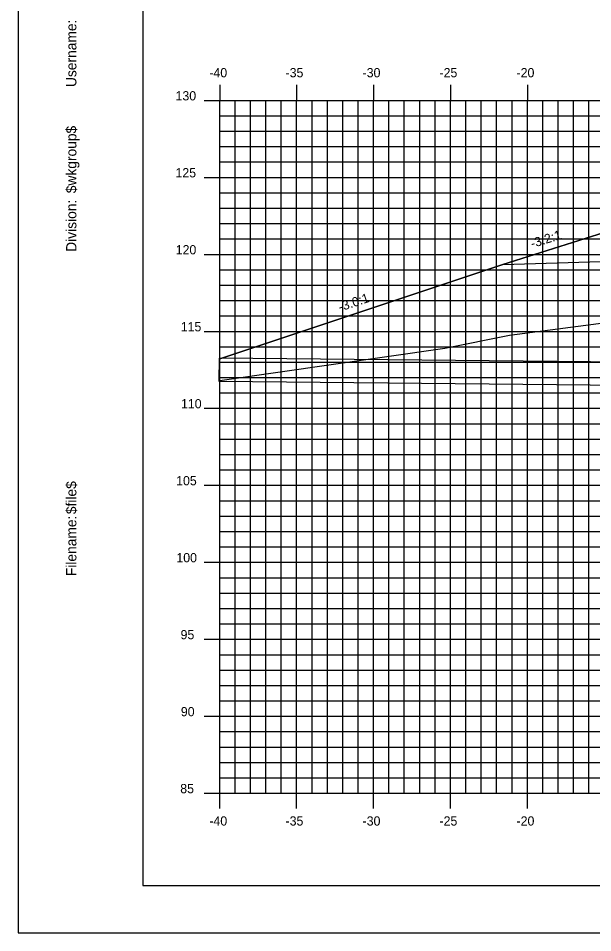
# Model space of a CAD drawing. Extents: x 850598 to 870284, y 366541 to 366651.
# Drawn here: x 861685.6 to 861723, y 366541.2 to 366600.6 of the extents above; entities that cross this region are included whole.
import ezdxf

# ---------------------------------------------------------------- set-up
doc = ezdxf.new("R2010")
doc.units = 0
for name, color, linetype in [('ANNOTATION', 7, 'Continuous'), ('BORDER', 7, 'Continuous'), ('D_Drainage_Culvert', 7, 'Continuous'), ('D_Roadway_Centerline', 7, 'Continuous'), ('D_Roadway_SlopeLines', 7, 'Continuous'), ('D_Roadway_SubGrade', 7, 'Continuous'), ('H_V ANNOTATION', 7, 'Continuous'), ('MAJOR', 7, 'Continuous'), ('MINOR', 7, 'Continuous'), ('PLOT BOUNDARY', 7, 'Continuous'), ('S_Roadway_Centerline', 7, 'Continuous')]:
    doc.layers.add(name, color=color, linetype=linetype)

msp = doc.modelspace()

# ---------------------------------------------------------------- linework, layer by layer
at = {"layer": 'BORDER'}
for p, q in [((861693.724, 366649.225), (861693.724, 366544.225)), ((861693.724, 366544.225), (861853.724, 366544.225))]:
    msp.add_line(p, q, dxfattribs=at)
at = {"layer": 'D_Drainage_Culvert'}
msp.add_lwpolyline([(861698.666, 366576.994), (861788.662, 366576.094), (861788.677, 366577.594), (861698.681, 366578.494)], close=True, dxfattribs=at)
at = {"layer": 'D_Roadway_Centerline'}
msp.add_lwpolyline([(861698.724, 366578.441), (861717.131, 366584.577), (861723.724, 366586.654), (861727.724, 366586.894), (861738.724, 366587.224), (861749.724, 366587.488), (861753.724, 366587.248), (861755.724, 366587.128), (861761.724, 366585.128), (861799.216, 366573.22), (861808.245, 366570.353), (861818.107, 366567.22), (861822.107, 366567.22)], dxfattribs=at)
at = {"layer": 'D_Roadway_SlopeLines'}
msp.add_lwpolyline([(861717.131, 366584.577), (861698.724, 366578.441)], dxfattribs=at)
at = {"layer": 'D_Roadway_SubGrade'}
msp.add_lwpolyline([(861727.724, 366586.394), (861726.724, 366586.334), (861726.724, 366586.584), (861723.724, 366586.404), (861723.724, 366586.654), (861717.131, 366584.577), (861727.724, 366584.894)], close=True, dxfattribs=at)
at = {"layer": 'MAJOR'}
for p, q in [((861698.724, 366596.227), (861698.724, 366595.225)), ((861698.724, 366596.227), (861698.724, 366595.225)), ((861703.724, 366596.227), (861703.724, 366595.225)), ((861703.724, 366596.227), (861703.724, 366595.225)), ((861708.724, 366596.227), (861708.724, 366595.225)), ((861708.724, 366596.227), (861708.724, 366595.225)), ((861713.724, 366596.227), (861713.724, 366595.225)), ((861713.724, 366596.227), (861713.724, 366595.225)), ((861718.724, 366596.227), (861718.724, 366595.225)), ((861718.724, 366596.227), (861718.724, 366595.225)), ((861697.722, 366595.225), (861698.724, 366595.225)), ((861697.722, 366595.225), (861698.724, 366595.225)), ((861698.724, 366595.225), (861838.724, 366595.225)), ((861698.724, 366550.225), (861698.724, 366595.225)), ((861698.724, 366550.225), (861698.724, 366595.225)), ((861698.724, 366595.225), (861838.724, 366595.225)), ((861698.724, 366595.225), (861838.724, 366595.225)), ((861698.724, 366550.225), (861698.724, 366595.225)), ((861698.724, 366550.225), (861698.724, 366595.225)), ((861698.724, 366595.225), (861838.724, 366595.225)), ((861703.724, 366550.225), (861703.724, 366595.225)), ((861703.724, 366550.225), (861703.724, 366595.225)), ((861708.724, 366550.225), (861708.724, 366595.225)), ((861708.724, 366550.225), (861708.724, 366595.225)), ((861713.724, 366550.225), (861713.724, 366595.225)), ((861713.724, 366550.225), (861713.724, 366595.225)), ((861718.724, 366550.225), (861718.724, 366595.225)), ((861718.724, 366550.225), (861718.724, 366595.225)), ((861697.722, 366590.225), (861698.724, 366590.225)), ((861697.722, 366590.225), (861698.724, 366590.225)), ((861698.724, 366590.225), (861838.724, 366590.225)), ((861698.724, 366590.225), (861838.724, 366590.225)), ((861697.722, 366585.225), (861698.724, 366585.225)), ((861697.722, 366585.225), (861698.724, 366585.225)), ((861698.724, 366585.225), (861838.724, 366585.225)), ((861698.724, 366585.225), (861838.724, 366585.225)), ((861697.722, 366580.225), (861698.724, 366580.225)), ((861697.722, 366580.225), (861698.724, 366580.225)), ((861698.724, 366580.225), (861838.724, 366580.225)), ((861698.724, 366580.225), (861838.724, 366580.225)), ((861697.722, 366575.225), (861698.724, 366575.225)), ((861697.722, 366575.225), (861698.724, 366575.225)), ((861698.724, 366575.225), (861838.724, 366575.225)), ((861698.724, 366575.225), (861838.724, 366575.225)), ((861697.722, 366570.225), (861698.724, 366570.225)), ((861697.722, 366570.225), (861698.724, 366570.225)), ((861698.724, 366570.225), (861838.724, 366570.225)), ((861698.724, 366570.225), (861838.724, 366570.225)), ((861697.722, 366565.225), (861698.724, 366565.225)), ((861697.722, 366565.225), (861698.724, 366565.225)), ((861698.724, 366565.225), (861838.724, 366565.225)), ((861698.724, 366565.225), (861838.724, 366565.225)), ((861697.722, 366560.225), (861698.724, 366560.225)), ((861697.722, 366560.225), (861698.724, 366560.225)), ((861698.724, 366560.225), (861838.724, 366560.225)), ((861698.724, 366560.225), (861838.724, 366560.225)), ((861697.722, 366555.225), (861698.724, 366555.225)), ((861697.722, 366555.225), (861698.724, 366555.225)), ((861698.724, 366555.225), (861838.724, 366555.225)), ((861698.724, 366555.225), (861838.724, 366555.225)), ((861697.722, 366550.225), (861698.724, 366550.225)), ((861697.722, 366550.225), (861698.724, 366550.225)), ((861698.724, 366550.225), (861838.724, 366550.225)), ((861698.724, 366550.225), (861838.724, 366550.225)), ((861698.724, 366549.223), (861698.724, 366550.225)), ((861698.724, 366550.225), (861838.724, 366550.225)), ((861698.724, 366550.225), (861838.724, 366550.225)), ((861698.724, 366549.223), (861698.724, 366550.225)), ((861703.724, 366549.223), (861703.724, 366550.225)), ((861703.724, 366549.223), (861703.724, 366550.225)), ((861708.724, 366549.223), (861708.724, 366550.225)), ((861708.724, 366549.223), (861708.724, 366550.225)), ((861713.724, 366549.223), (861713.724, 366550.225)), ((861713.724, 366549.223), (861713.724, 366550.225)), ((861718.724, 366549.223), (861718.724, 366550.225)), ((861718.724, 366549.223), (861718.724, 366550.225))]:
    msp.add_line(p, q, dxfattribs=at)
at = {"layer": 'MINOR'}
for p, q in [((861699.724, 366550.225), (861699.724, 366595.225)), ((861699.724, 366550.225), (861699.724, 366595.225)), ((861700.724, 366550.225), (861700.724, 366595.225)), ((861700.724, 366550.225), (861700.724, 366595.225)), ((861701.724, 366550.225), (861701.724, 366595.225)), ((861701.724, 366550.225), (861701.724, 366595.225)), ((861702.724, 366550.225), (861702.724, 366595.225)), ((861702.724, 366550.225), (861702.724, 366595.225)), ((861704.724, 366550.225), (861704.724, 366595.225)), ((861704.724, 366550.225), (861704.724, 366595.225)), ((861705.724, 366550.225), (861705.724, 366595.225)), ((861705.724, 366550.225), (861705.724, 366595.225)), ((861706.724, 366550.225), (861706.724, 366595.225)), ((861706.724, 366550.225), (861706.724, 366595.225)), ((861707.724, 366550.225), (861707.724, 366595.225)), ((861707.724, 366550.225), (861707.724, 366595.225)), ((861709.724, 366550.225), (861709.724, 366595.225)), ((861709.724, 366550.225), (861709.724, 366595.225)), ((861710.724, 366550.225), (861710.724, 366595.225)), ((861710.724, 366550.225), (861710.724, 366595.225)), ((861711.724, 366550.225), (861711.724, 366595.225)), ((861711.724, 366550.225), (861711.724, 366595.225)), ((861712.724, 366550.225), (861712.724, 366595.225)), ((861712.724, 366550.225), (861712.724, 366595.225)), ((861714.724, 366550.225), (861714.724, 366595.225)), ((861714.724, 366550.225), (861714.724, 366595.225)), ((861715.724, 366550.225), (861715.724, 366595.225)), ((861715.724, 366550.225), (861715.724, 366595.225)), ((861716.724, 366550.225), (861716.724, 366595.225)), ((861716.724, 366550.225), (861716.724, 366595.225)), ((861717.724, 366550.225), (861717.724, 366595.225)), ((861717.724, 366550.225), (861717.724, 366595.225)), ((861719.724, 366550.225), (861719.724, 366595.225)), ((861719.724, 366550.225), (861719.724, 366595.225)), ((861720.724, 366550.225), (861720.724, 366595.225)), ((861720.724, 366550.225), (861720.724, 366595.225)), ((861721.724, 366550.225), (861721.724, 366595.225)), ((861721.724, 366550.225), (861721.724, 366595.225)), ((861722.724, 366550.225), (861722.724, 366595.225)), ((861722.724, 366550.225), (861722.724, 366595.225)), ((861698.724, 366594.225), (861838.724, 366594.225)), ((861698.724, 366594.225), (861699.726, 366594.225)), ((861698.724, 366594.225), (861838.724, 366594.225)), ((861698.724, 366594.225), (861699.726, 366594.225)), ((861698.724, 366593.225), (861838.724, 366593.225)), ((861698.724, 366593.225), (861699.726, 366593.225)), ((861698.724, 366593.225), (861838.724, 366593.225)), ((861698.724, 366593.225), (861699.726, 366593.225)), ((861698.724, 366592.225), (861838.724, 366592.225)), ((861698.724, 366592.225), (861699.726, 366592.225)), ((861698.724, 366592.225), (861838.724, 366592.225)), ((861698.724, 366592.225), (861699.726, 366592.225)), ((861698.724, 366591.225), (861838.724, 366591.225)), ((861698.724, 366591.225), (861699.726, 366591.225)), ((861698.724, 366591.225), (861838.724, 366591.225)), ((861698.724, 366591.225), (861699.726, 366591.225)), ((861698.724, 366589.225), (861838.724, 366589.225)), ((861698.724, 366589.225), (861699.726, 366589.225)), ((861698.724, 366589.225), (861838.724, 366589.225)), ((861698.724, 366589.225), (861699.726, 366589.225)), ((861698.724, 366588.225), (861838.724, 366588.225)), ((861698.724, 366588.225), (861699.726, 366588.225)), ((861698.724, 366588.225), (861838.724, 366588.225)), ((861698.724, 366588.225), (861699.726, 366588.225)), ((861698.724, 366587.225), (861838.724, 366587.225)), ((861698.724, 366587.225), (861699.726, 366587.225)), ((861698.724, 366587.225), (861838.724, 366587.225)), ((861698.724, 366587.225), (861699.726, 366587.225)), ((861698.724, 366586.225), (861838.724, 366586.225)), ((861698.724, 366586.225), (861699.726, 366586.225)), ((861698.724, 366586.225), (861838.724, 366586.225)), ((861698.724, 366586.225), (861699.726, 366586.225)), ((861698.724, 366584.225), (861838.724, 366584.225)), ((861698.724, 366584.225), (861699.726, 366584.225)), ((861698.724, 366584.225), (861838.724, 366584.225)), ((861698.724, 366584.225), (861699.726, 366584.225)), ((861698.724, 366583.225), (861838.724, 366583.225)), ((861698.724, 366583.225), (861699.726, 366583.225)), ((861698.724, 366583.225), (861838.724, 366583.225)), ((861698.724, 366583.225), (861699.726, 366583.225)), ((861698.724, 366582.225), (861838.724, 366582.225)), ((861698.724, 366582.225), (861699.726, 366582.225)), ((861698.724, 366582.225), (861838.724, 366582.225)), ((861698.724, 366582.225), (861699.726, 366582.225)), ((861698.724, 366581.225), (861838.724, 366581.225)), ((861698.724, 366581.225), (861699.726, 366581.225)), ((861698.724, 366581.225), (861838.724, 366581.225)), ((861698.724, 366581.225), (861699.726, 366581.225)), ((861698.724, 366579.225), (861838.724, 366579.225)), ((861698.724, 366579.225), (861699.726, 366579.225)), ((861698.724, 366579.225), (861838.724, 366579.225)), ((861698.724, 366579.225), (861699.726, 366579.225)), ((861698.724, 366578.225), (861838.724, 366578.225)), ((861698.724, 366578.225), (861699.726, 366578.225)), ((861698.724, 366578.225), (861838.724, 366578.225)), ((861698.724, 366578.225), (861699.726, 366578.225)), ((861698.724, 366577.225), (861838.724, 366577.225)), ((861698.724, 366577.225), (861699.726, 366577.225)), ((861698.724, 366577.225), (861838.724, 366577.225)), ((861698.724, 366577.225), (861699.726, 366577.225)), ((861698.724, 366576.225), (861838.724, 366576.225)), ((861698.724, 366576.225), (861699.726, 366576.225)), ((861698.724, 366576.225), (861838.724, 366576.225)), ((861698.724, 366576.225), (861699.726, 366576.225)), ((861698.724, 366574.225), (861838.724, 366574.225)), ((861698.724, 366574.225), (861699.726, 366574.225)), ((861698.724, 366574.225), (861838.724, 366574.225)), ((861698.724, 366574.225), (861699.726, 366574.225)), ((861698.724, 366573.225), (861838.724, 366573.225)), ((861698.724, 366573.225), (861699.726, 366573.225)), ((861698.724, 366573.225), (861838.724, 366573.225)), ((861698.724, 366573.225), (861699.726, 366573.225)), ((861698.724, 366572.225), (861838.724, 366572.225)), ((861698.724, 366572.225), (861699.726, 366572.225)), ((861698.724, 366572.225), (861838.724, 366572.225)), ((861698.724, 366572.225), (861699.726, 366572.225)), ((861698.724, 366571.225), (861838.724, 366571.225)), ((861698.724, 366571.225), (861699.726, 366571.225)), ((861698.724, 366571.225), (861838.724, 366571.225)), ((861698.724, 366571.225), (861699.726, 366571.225)), ((861698.724, 366569.225), (861838.724, 366569.225)), ((861698.724, 366569.225), (861699.726, 366569.225)), ((861698.724, 366569.225), (861838.724, 366569.225)), ((861698.724, 366569.225), (861699.726, 366569.225)), ((861698.724, 366568.225), (861838.724, 366568.225)), ((861698.724, 366568.225), (861699.726, 366568.225)), ((861698.724, 366568.225), (861838.724, 366568.225)), ((861698.724, 366568.225), (861699.726, 366568.225)), ((861698.724, 366567.225), (861838.724, 366567.225)), ((861698.724, 366567.225), (861699.726, 366567.225)), ((861698.724, 366567.225), (861838.724, 366567.225)), ((861698.724, 366567.225), (861699.726, 366567.225)), ((861698.724, 366566.225), (861838.724, 366566.225)), ((861698.724, 366566.225), (861699.726, 366566.225)), ((861698.724, 366566.225), (861838.724, 366566.225)), ((861698.724, 366566.225), (861699.726, 366566.225)), ((861698.724, 366564.225), (861838.724, 366564.225)), ((861698.724, 366564.225), (861699.726, 366564.225)), ((861698.724, 366564.225), (861838.724, 366564.225)), ((861698.724, 366564.225), (861699.726, 366564.225)), ((861698.724, 366563.225), (861838.724, 366563.225)), ((861698.724, 366563.225), (861699.726, 366563.225)), ((861698.724, 366563.225), (861838.724, 366563.225)), ((861698.724, 366563.225), (861699.726, 366563.225)), ((861698.724, 366562.225), (861838.724, 366562.225)), ((861698.724, 366562.225), (861699.726, 366562.225)), ((861698.724, 366562.225), (861838.724, 366562.225)), ((861698.724, 366562.225), (861699.726, 366562.225)), ((861698.724, 366561.225), (861838.724, 366561.225)), ((861698.724, 366561.225), (861699.726, 366561.225)), ((861698.724, 366561.225), (861838.724, 366561.225)), ((861698.724, 366561.225), (861699.726, 366561.225)), ((861698.724, 366559.225), (861838.724, 366559.225)), ((861698.724, 366559.225), (861699.726, 366559.225)), ((861698.724, 366559.225), (861838.724, 366559.225)), ((861698.724, 366559.225), (861699.726, 366559.225)), ((861698.724, 366558.225), (861838.724, 366558.225)), ((861698.724, 366558.225), (861699.726, 366558.225)), ((861698.724, 366558.225), (861838.724, 366558.225)), ((861698.724, 366558.225), (861699.726, 366558.225)), ((861698.724, 366557.225), (861838.724, 366557.225)), ((861698.724, 366557.225), (861699.726, 366557.225)), ((861698.724, 366557.225), (861838.724, 366557.225)), ((861698.724, 366557.225), (861699.726, 366557.225)), ((861698.724, 366556.225), (861838.724, 366556.225)), ((861698.724, 366556.225), (861699.726, 366556.225)), ((861698.724, 366556.225), (861838.724, 366556.225)), ((861698.724, 366556.225), (861699.726, 366556.225)), ((861698.724, 366554.225), (861838.724, 366554.225)), ((861698.724, 366554.225), (861699.726, 366554.225)), ((861698.724, 366554.225), (861838.724, 366554.225)), ((861698.724, 366554.225), (861699.726, 366554.225)), ((861698.724, 366553.225), (861838.724, 366553.225)), ((861698.724, 366553.225), (861699.726, 366553.225)), ((861698.724, 366553.225), (861838.724, 366553.225)), ((861698.724, 366553.225), (861699.726, 366553.225)), ((861698.724, 366552.225), (861838.724, 366552.225)), ((861698.724, 366552.225), (861699.726, 366552.225)), ((861698.724, 366552.225), (861838.724, 366552.225)), ((861698.724, 366552.225), (861699.726, 366552.225)), ((861698.724, 366551.225), (861838.724, 366551.225)), ((861698.724, 366551.225), (861699.726, 366551.225)), ((861698.724, 366551.225), (861838.724, 366551.225)), ((861698.724, 366551.225), (861699.726, 366551.225))]:
    msp.add_line(p, q, dxfattribs=at)
at = {"layer": 'PLOT BOUNDARY'}
msp.add_lwpolyline([(861685.631, 366541.166), (861855.631, 366541.166), (861855.631, 366651.166), (861685.631, 366651.166)], close=True, dxfattribs=at)
at = {"layer": 'S_Roadway_Centerline'}
msp.add_lwpolyline([(861698.724, 366577.035), (861713.351, 366579.133), (861717.555, 366579.968), (861738.884, 366582.776), (861739.9, 366582.992), (861742.734, 366583.193), (861746.295, 366583.304), (861746.975, 366583.178), (861751.262, 366582.129), (861757.42, 366584.512), (861758.454, 366584.898), (861758.86, 366584.99), (861761.138, 366585.33), (861764.178, 366585.559)], dxfattribs=at)

# ---------------------------------------------------------------- texts
at = {"layer": 'ANNOTATION'}
for s, rotation, p in [('-3.2:1', 17.49124, (861719.038, 366585.626)), ('-3.0:1', 18.43478, (861706.549, 366581.503))]:
    msp.add_text(s, height=0.6, rotation=rotation, dxfattribs=at).set_placement(p)
at = {"layer": 'BORDER'}
for s, p in [('Username:', (861689.409, 366596.093)), ('$wkgroup$', (861689.409, 366589.195)), ('Division:', (861689.409, 366585.391)), ('$file$', (861689.409, 366568.351)), ('Filename:', (861689.409, 366564.324))]:
    msp.add_text(s, height=0.6696, rotation=90, dxfattribs=at).set_placement(p)
at = {"layer": 'H_V ANNOTATION'}
for s, p in [('-40', (861698.05, 366596.725)), ('-35', (861703.004, 366596.725)), ('-30', (861708.012, 366596.725)), ('-25', (861713.01, 366596.725)), ('-20', (861718.018, 366596.725)), ('130', (861695.854, 366595.225)), ('125', (861695.849, 366590.225)), ('120', (861695.865, 366585.225)), ('115', (861696.191, 366580.225)), ('110', (861696.207, 366575.225)), ('105', (861695.892, 366570.225)), ('100', (861695.908, 366565.225)), ('95', (861696.181, 366560.225)), ('90', (861696.197, 366555.225)), ('85', (861696.159, 366550.225)), ('-40', (861698.05, 366548.125)), ('-35', (861703.004, 366548.125)), ('-30', (861708.012, 366548.125)), ('-25', (861713.01, 366548.125)), ('-20', (861718.018, 366548.125))]:
    msp.add_text(s, height=0.6, dxfattribs=at).set_placement(p)

doc.saveas('drawing.dxf')
